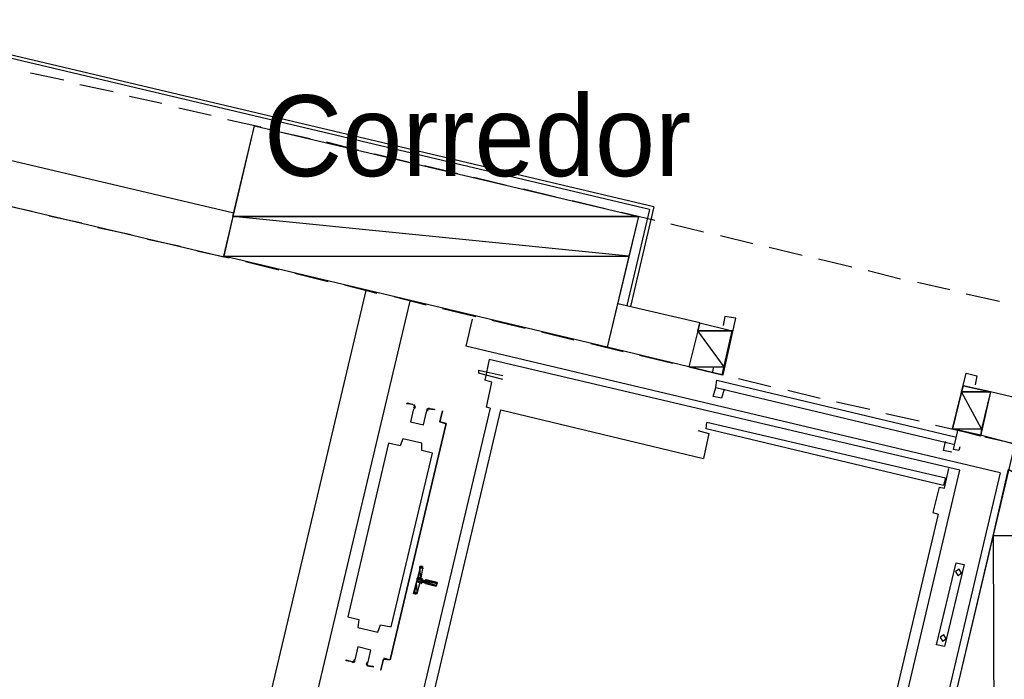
# Model space of a CAD drawing. Header units: feet. Extents: x -79 to 198, y -22 to 181.
# Tile 363 of 656: x 43.61 to 58.21, y 60.5 to 70.28. Entities that reach past the tile are written whole.
import ezdxf
from ezdxf.enums import TextEntityAlignment as Align

# ---------------------------------------------------------------- set-up
doc = ezdxf.new("R2010")
doc.units = ezdxf.units.FT
for name, color, linetype in [('A-LINEA', 7, 'CONTINUOUS'), ('A-LINEA-FINA', 9, 'CONTINUOUS'), ('A-MURO-CONCRETO', 8, 'CONTINUOUS'), ('A-NOMBRE-ESPACIO', 2, 'CONTINUOUS')]:
    doc.layers.add(name, color=color, linetype=linetype)

msp = doc.modelspace()

# ---------------------------------------------------------------- linework, layer by layer
at = {"layer": 'A-LINEA'}
for p, q in [((53.0133, 67.5111), (41.2533, 70.2844)), ((52.9467, 67.4711), (41.2933, 70.2311)), ((43.7733, 69.4978), (44.2667, 69.3911)), ((43.7733, 69.4978), (44.2667, 69.3911)), ((44.5067, 69.3244), (45, 69.2178)), ((44.5067, 69.3244), (45, 69.2178)), ((45.24, 69.1511), (45.72, 69.0444)), ((45.24, 69.1511), (45.72, 69.0444)), ((45.9733, 68.9778), (46.4533, 68.8711)), ((45.9733, 68.9778), (46.4533, 68.8711)), ((46.7867, 67.4178), (40.7867, 68.8311)), ((46.7867, 67.4178), (40.7867, 68.8311)), ((46.6933, 68.8044), (47.1867, 68.6978)), ((46.6933, 68.8044), (47.1867, 68.6978)), ((47.4267, 68.6311), (47.92, 68.5244)), ((47.4267, 68.6311), (47.92, 68.5244)), ((48.16, 68.4711), (48.64, 68.3511)), ((48.16, 68.4711), (48.64, 68.3511)), ((48.88, 68.2978), (49.3733, 68.1778)), ((48.88, 68.2978), (49.3733, 68.1778)), ((46.64, 66.7644), (41.28, 68.0311)), ((46.64, 66.7644), (41.28, 68.0311)), ((49.6133, 68.1244), (50.1067, 68.0044)), ((49.6133, 68.1244), (50.1067, 68.0044)), ((50.3467, 67.9511), (50.8267, 67.8311)), ((50.3467, 67.9511), (50.8267, 67.8311)), ((51.08, 67.7778), (51.56, 67.6578)), ((51.08, 67.7778), (51.56, 67.6578)), ((51.8, 67.6044), (52.2933, 67.4844)), ((51.8, 67.6044), (52.2933, 67.4844)), ((43.32, 67.5511), (43.8, 67.4444)), ((43.32, 67.5511), (43.8, 67.4444)), ((52.5333, 67.4311), (53.0267, 67.3111)), ((52.5333, 67.4311), (53.0267, 67.3111)), ((52.9467, 67.4711), (52.6133, 66.0444)), ((53.0133, 67.5111), (52.6667, 66.0311)), ((44.0533, 67.3778), (44.5333, 67.2711)), ((44.0533, 67.3778), (44.5333, 67.2711)), ((44.7733, 67.2044), (45.2667, 67.0978)), ((44.7733, 67.2044), (45.2667, 67.0978)), ((53.2667, 67.2578), (53.7467, 67.1378)), ((53.2667, 67.2578), (53.7467, 67.1378)), ((45.5067, 67.0311), (46, 66.9244)), ((45.5067, 67.0311), (46, 66.9244)), ((54, 67.0844), (54.48, 66.9644)), ((54, 67.0844), (54.48, 66.9644)), ((46.24, 66.8578), (46.72, 66.7511)), ((46.24, 66.8578), (46.72, 66.7511)), ((54.72, 66.9111), (55.2133, 66.7911)), ((54.72, 66.9111), (55.2133, 66.7911)), ((46.96, 66.6978), (47.4533, 66.5778)), ((46.96, 66.6978), (47.4533, 66.5778)), ((55.4533, 66.7378), (55.9467, 66.6178)), ((55.4533, 66.7378), (55.9467, 66.6178)), ((56.1867, 66.5644), (56.6667, 66.4444)), ((56.1867, 66.5644), (56.6667, 66.4444)), ((47.6933, 66.5244), (48.1867, 66.4044)), ((47.6933, 66.5244), (48.1867, 66.4044)), ((48.7467, 66.2711), (46.8267, 58.1644)), ((48.7467, 66.2711), (46.8267, 58.1644)), ((48.4267, 66.3511), (48.9067, 66.2311)), ((48.4267, 66.3511), (48.9067, 66.2311)), ((56.92, 66.3911), (57.4, 66.2844)), ((56.92, 66.3911), (57.4, 66.2844)), ((47.48, 58.0044), (49.4, 66.1111)), ((47.48, 58.0044), (49.4, 66.1111)), ((49.16, 66.1778), (49.64, 66.0578)), ((49.16, 66.1778), (49.64, 66.0578)), ((57.64, 66.2178), (58.1333, 66.1111)), ((57.64, 66.2178), (58.1333, 66.1111)), ((49.88, 66.0044), (50.3733, 65.8844)), ((49.88, 66.0044), (50.3733, 65.8844)), ((53.6933, 65.7911), (52.48, 66.0711)), ((53.6933, 65.7911), (52.48, 66.0711)), ((50.32, 65.8444), (50.2267, 65.4444)), ((50.32, 65.8444), (50.2267, 65.4444)), ((50.6133, 65.8311), (51.1067, 65.7111)), ((50.6133, 65.8311), (51.1067, 65.7111)), ((53.6933, 65.7911), (53.5333, 65.1378)), ((53.6933, 65.7911), (53.5333, 65.1378)), ((53.6933, 65.7911), (54.1733, 65.6711)), ((53.6933, 65.7911), (54.1733, 65.6711)), ((54.0267, 65.0178), (54.1733, 65.6711)), ((54.0267, 65.0178), (54.1733, 65.6711)), ((51.3467, 65.6578), (51.8267, 65.5378)), ((51.3467, 65.6578), (51.8267, 65.5378)), ((58.1467, 63.5644), (50.2267, 65.4444)), ((58.1467, 63.5644), (50.2267, 65.4444)), ((52.08, 65.4844), (52.56, 65.3644)), ((52.08, 65.4844), (52.56, 65.3644)), ((53.5333, 65.1378), (52.32, 65.4311)), ((53.5333, 65.1378), (52.32, 65.4311)), ((50.5733, 65.2444), (50.5067, 64.9378)), ((50.5733, 65.2444), (50.5067, 64.9378)), ((57.5467, 63.6044), (50.5733, 65.2444)), ((57.5467, 63.6044), (50.5733, 65.2444)), ((52.8, 65.3111), (53.2933, 65.1911)), ((52.8, 65.3111), (53.2933, 65.1911)), ((53.5333, 65.1378), (54.0267, 65.0178)), ((53.5333, 65.1378), (54.0267, 65.0178)), ((53.5333, 65.1378), (54.0267, 65.0178)), ((53.5333, 65.1378), (54.0267, 65.0178)), ((50.7733, 64.9511), (50.4133, 65.0444)), ((50.7733, 64.9511), (50.4133, 65.0444)), ((53.9467, 64.9378), (57.48, 64.0978)), ((53.9467, 64.9378), (57.48, 64.0978)), ((54.2667, 64.9644), (54.7467, 64.8444)), ((54.2667, 64.9644), (54.7467, 64.8444)), ((53.9333, 64.8311), (57.4533, 63.9911)), ((53.9333, 64.8311), (57.4533, 63.9911)), ((54.0533, 64.8044), (54.0133, 64.6711)), ((54.0533, 64.8044), (54.0133, 64.6711)), ((55, 64.7911), (55.48, 64.6711)), ((55, 64.7911), (55.48, 64.6711)), ((57.44, 64.2178), (57.6, 64.8578)), ((57.44, 64.2178), (57.6, 64.8578)), ((58, 64.7644), (57.6, 64.8578)), ((58, 64.7644), (57.6, 64.8578)), ((58, 64.7644), (57.8533, 64.1111)), ((58, 64.7644), (57.8533, 64.1111)), ((58.52, 64.6444), (58, 64.7644)), ((58.52, 64.6444), (58, 64.7644)), ((50.5867, 64.5244), (49.2533, 58.8978)), ((50.5867, 64.5244), (49.2533, 58.8978)), ((49.4133, 58.8578), (50.7467, 64.4978)), ((49.4133, 58.8578), (50.7467, 64.4978)), ((50.7467, 64.4978), (53.7467, 63.7778)), ((50.7467, 64.4978), (53.7467, 63.7778)), ((55.72, 64.6178), (56.2133, 64.5111)), ((55.72, 64.6178), (56.2133, 64.5111)), ((56.4533, 64.4444), (56.9467, 64.3378)), ((56.4533, 64.4444), (56.9467, 64.3378)), ((49.9333, 64.2978), (49.1067, 60.7911)), ((49.1067, 60.7911), (49.9333, 64.2978)), ((49.9333, 64.2978), (49.1067, 60.7911)), ((49.1067, 60.7911), (49.9333, 64.2978)), ((49.9333, 64.2978), (49.84, 64.3244)), ((49.84, 64.3244), (49.92, 64.2978)), ((49.9333, 64.2978), (49.84, 64.3244)), ((49.84, 64.3244), (49.92, 64.2978)), ((49.8533, 64.3244), (49.8533, 64.3244)), ((49.8533, 64.3244), (49.8533, 64.3244)), ((49.8533, 64.3244), (49.8533, 64.3244)), ((49.8533, 64.3244), (49.8533, 64.3244)), ((49.92, 64.2978), (49.92, 64.2978)), ((49.92, 64.2978), (49.92, 64.2978)), ((53.7867, 64.2178), (53.8, 64.3111)), ((53.7867, 64.2178), (53.8, 64.3111)), ((57.3067, 63.3778), (53.7867, 64.2178)), ((57.3067, 63.3778), (53.7867, 64.2178)), ((57.3333, 63.4844), (53.8, 64.3111)), ((57.3333, 63.4844), (53.8, 64.3111)), ((57.1867, 64.2711), (57.6667, 64.1644)), ((57.1867, 64.2711), (57.6667, 64.1644)), ((57.8533, 64.1244), (57.44, 64.2178)), ((57.8533, 64.1244), (57.44, 64.2178)), ((58.36, 63.9911), (57.8533, 64.1244)), ((58.36, 63.9911), (57.8533, 64.1244)), ((57.92, 64.0978), (58.4, 63.9911)), ((57.92, 64.0978), (58.4, 63.9911)), ((57.32, 63.3378), (57.3867, 63.6311)), ((57.32, 63.3378), (57.3867, 63.6311)), ((55.8533, 56.4178), (57.5467, 63.6044)), ((55.8533, 56.4178), (57.5467, 63.6044)), ((58.1467, 63.5644), (56.8133, 57.9244)), ((58.1467, 63.5644), (56.8133, 57.9244)), ((57.3333, 63.4844), (57.3067, 63.3778)), ((57.3333, 63.4844), (57.3067, 63.3778)), ((57.24, 63.3511), (57.32, 63.3378)), ((57.24, 63.3511), (57.32, 63.3378)), ((57.2267, 62.9511), (55.8933, 57.3244)), ((57.2267, 62.9511), (55.8933, 57.3244)), ((49.5997, 62.1412), (49.5846, 62.1639)), ((49.5997, 62.1412), (49.5846, 62.1639)), ((49.5867, 62.1511), (49.56, 62.0044)), ((49.5867, 62.1511), (49.56, 62.0044)), ((49.5467, 61.9378), (49.5067, 61.7911)), ((49.5467, 61.9378), (49.5067, 61.7911)), ((49.6133, 61.9378), (49.5733, 61.9511)), ((49.6133, 61.9378), (49.5733, 61.9511)), ((49.5867, 61.9778), (49.6267, 61.9644)), ((49.5867, 61.9778), (49.6267, 61.9644)), ((49.6133, 61.9244), (49.6133, 61.9244)), ((49.6133, 61.9244), (49.6133, 61.9244)), ((49.4821, 61.765), (49.5058, 61.7785)), ((49.4821, 61.765), (49.5058, 61.7785)), ((49.0933, 60.7911), (49.0133, 60.8178)), ((49.0933, 60.7911), (49.0133, 60.8178)), ((49.0133, 60.8044), (49.0133, 60.8044)), ((49.0133, 60.8044), (49.0133, 60.8044)), ((49.0933, 60.8044), (49.0933, 60.8044)), ((49.0933, 60.8044), (49.0933, 60.8044)), ((49.0933, 60.8044), (49.0933, 60.8044)), ((49.0933, 60.8044), (49.0933, 60.8044))]:
    msp.add_line(p, q, dxfattribs=at)
for points in [[(47.0933, 68.7111), (52.7867, 67.3644), (52.32, 65.4311), (46.64, 66.7778), (47.0933, 68.7111)], [(47.0933, 68.7111), (52.7867, 67.3644), (52.32, 65.4311), (46.64, 66.7778), (47.0933, 68.7111)], [(53.8933, 65.1244), (53.88, 65.0578), (54.04, 65.0178), (54.2267, 65.8578), (54.0667, 65.8844), (54.04, 65.7511)], [(53.8933, 65.1244), (53.88, 65.0578), (54.04, 65.0178), (54.2267, 65.8578), (54.0667, 65.8844), (54.04, 65.7511)], [(62.2, 54.5244), (61.7467, 52.5778), (55.9867, 53.9378), (58.8267, 65.9378), (64.5867, 64.5778), (64.12, 62.6311), (59.9867, 63.6178), (58.0667, 55.4978), (62.2, 54.5244)], [(62.2, 54.5244), (61.7467, 52.5778), (55.9867, 53.9378), (58.8267, 65.9378), (64.5867, 64.5778), (64.12, 62.6311), (59.9867, 63.6178), (58.0667, 55.4978), (62.2, 54.5244)], [(50.7733, 65.0044), (50.4133, 65.0844), (50.4133, 65.0444)], [(50.7733, 65.0044), (50.4133, 65.0844), (50.4133, 65.0444)], [(50.5867, 64.5244), (50.5333, 64.5378), (50.6133, 64.9111), (50.5067, 64.9378)], [(50.5867, 64.5244), (50.5333, 64.5378), (50.6133, 64.9111), (50.5067, 64.9378)], [(54.0133, 64.6711), (53.8933, 64.6978), (53.9333, 64.8311), (53.9467, 64.9378)], [(54.0133, 64.6711), (53.8933, 64.6978), (53.9333, 64.8311), (53.9467, 64.9378)], [(57.5467, 63.9511), (57.5333, 63.8978), (57.4533, 63.9111), (57.52, 64.1911), (57.44, 64.2178), (57.64, 65.0444), (57.8, 65.0044), (57.7733, 64.8711)], [(57.5467, 63.9511), (57.5333, 63.8978), (57.4533, 63.9111), (57.52, 64.1911), (57.44, 64.2178), (57.64, 65.0444), (57.8, 65.0044), (57.7733, 64.8711)], [(49.44, 64.5778), (49.3467, 64.5911), (49.36, 64.6044), (49.44, 64.5778)], [(49.44, 64.5778), (49.3467, 64.5911), (49.36, 64.6044), (49.44, 64.5778)], [(49.4531, 64.5169), (49.4076, 64.3242), (49.6002, 64.2786), (49.6458, 64.4713)], [(49.4531, 64.5169), (49.4076, 64.3242), (49.6002, 64.2786), (49.6458, 64.4713)], [(49.4531, 64.5169), (49.4076, 64.3242), (49.6002, 64.2786), (49.6458, 64.4713)], [(49.4531, 64.5169), (49.4076, 64.3242), (49.6002, 64.2786), (49.6458, 64.4713)], [(49.4573, 64.5275), (49.4664, 64.5476), (49.4515, 64.5639)], [(49.4573, 64.5275), (49.4664, 64.5476), (49.4515, 64.5639)], [(49.4643, 64.5162), (49.4796, 64.5497), (49.4547, 64.5768)], [(49.4643, 64.5162), (49.4796, 64.5497), (49.4547, 64.5768)], [(49.6807, 64.5236), (49.6463, 64.5105), (49.6449, 64.4737)], [(49.6807, 64.5236), (49.6463, 64.5105), (49.6449, 64.4737)], [(49.6777, 64.5106), (49.6571, 64.5028), (49.6562, 64.4807)], [(49.6777, 64.5106), (49.6571, 64.5028), (49.6562, 64.4807)], [(49.6667, 64.5244), (49.76, 64.5111), (49.76, 64.4978), (49.6667, 64.5111)], [(49.6667, 64.5244), (49.76, 64.5111), (49.76, 64.4978), (49.6667, 64.5111)], [(49.84, 64.3244), (49.88, 64.4844), (49.84, 64.3244)], [(49.84, 64.3244), (49.88, 64.4844), (49.84, 64.3244)], [(49.08, 64.0044), (48.48, 61.4311), (48.64, 61.3911), (48.6267, 61.2711), (48.92, 61.2044), (48.96, 61.3111), (49.12, 61.2844), (49.7333, 63.8578), (49.5733, 63.8978), (49.5733, 64.0044), (49.2933, 64.0711), (49.2533, 63.9644), (49.08, 64.0044)], [(49.08, 64.0044), (48.48, 61.4311), (48.64, 61.3911), (48.6267, 61.2711), (48.92, 61.2044), (48.96, 61.3111), (49.12, 61.2844), (49.7333, 63.8578), (49.5733, 63.8978), (49.5733, 64.0044), (49.2933, 64.0711), (49.2533, 63.9644), (49.08, 64.0044)], [(53.6667, 64.1911), (53.8267, 64.1511), (53.7467, 63.7778)], [(53.6667, 64.1911), (53.8267, 64.1511), (53.7467, 63.7778)], [(57.4267, 63.8711), (57.3067, 63.8978), (57.3333, 64.0311)], [(57.4267, 63.8711), (57.3067, 63.8978), (57.3333, 64.0311)], [(57.24, 63.3511), (57.1467, 62.9778), (57.2267, 62.9511)], [(57.24, 63.3511), (57.1467, 62.9778), (57.2267, 62.9511)], [(49.48, 61.7778), (49.4533, 61.7778), (49.56, 62.1778), (49.5733, 62.1778)], [(49.48, 61.7778), (49.4533, 61.7778), (49.56, 62.1778), (49.5733, 62.1778)], [(57.4933, 62.2311), (57.6133, 62.2044), (57.32, 60.9911), (57.2, 61.0178), (57.4933, 62.2311)], [(57.4933, 62.2311), (57.6133, 62.2044), (57.32, 60.9911), (57.2, 61.0178), (57.4933, 62.2311)], [(57.5374, 62.1365), (57.4813, 62.1019), (57.5159, 62.0457), (57.5721, 62.0804), (57.5374, 62.1365)], [(57.5374, 62.1365), (57.4813, 62.1019), (57.5159, 62.0457), (57.5721, 62.0804), (57.5374, 62.1365)], [(49.5846, 61.9372), (49.5695, 61.9348), (49.5605, 61.9224)], [(49.5846, 61.9372), (49.5695, 61.9348), (49.5605, 61.9224)], [(49.5739, 62.0024), (49.5763, 61.9873), (49.5887, 61.9783)], [(49.5739, 62.0024), (49.5763, 61.9873), (49.5887, 61.9783)], [(49.64, 61.9778), (49.8, 61.9378), (49.7867, 61.8844), (49.6267, 61.9244)], [(49.64, 61.9778), (49.6267, 61.9778), (49.6267, 61.9778)], [(49.64, 61.9778), (49.8, 61.9378), (49.7867, 61.8844), (49.6267, 61.9244)], [(49.64, 61.9778), (49.6267, 61.9778), (49.6267, 61.9778)], [(57.3107, 61.1632), (57.2546, 61.1285), (57.2893, 61.0724), (57.3454, 61.107), (57.3107, 61.1632)], [(57.3107, 61.1632), (57.2546, 61.1285), (57.2893, 61.0724), (57.3454, 61.107), (57.3107, 61.1632)], [(48.7736, 60.7454), (48.8191, 60.938), (48.6265, 60.9836), (48.5808, 60.791)], [(48.7736, 60.7454), (48.8191, 60.938), (48.6265, 60.9836), (48.5808, 60.791)], [(48.7736, 60.7454), (48.8191, 60.938), (48.6265, 60.9836), (48.5808, 60.791)], [(48.7736, 60.7454), (48.8191, 60.938), (48.6265, 60.9836), (48.5808, 60.791)], [(48.5467, 60.7644), (48.4533, 60.7778), (48.4533, 60.7911), (48.5467, 60.7644)], [(48.5467, 60.7644), (48.4533, 60.7778), (48.4533, 60.7911), (48.5467, 60.7644)], [(48.546, 60.7519), (48.5804, 60.765), (48.5818, 60.8018)], [(48.546, 60.7519), (48.5804, 60.765), (48.5818, 60.8018)], [(48.5489, 60.7649), (48.5696, 60.7728), (48.5704, 60.7948)], [(48.5489, 60.7649), (48.5696, 60.7728), (48.5704, 60.7948)], [(48.7623, 60.7594), (48.7471, 60.7259), (48.772, 60.6988)], [(48.7623, 60.7594), (48.7471, 60.7259), (48.772, 60.6988)], [(48.7694, 60.7481), (48.7603, 60.7279), (48.7752, 60.7117)], [(48.7694, 60.7481), (48.7603, 60.7279), (48.7752, 60.7117)], [(48.7733, 60.7111), (48.8533, 60.6978), (48.8533, 60.6844), (48.7733, 60.6978)], [(48.7733, 60.7111), (48.8533, 60.6978), (48.8533, 60.6844), (48.7733, 60.6978)], [(49, 60.8044), (48.96, 60.6444), (48.9733, 60.6444), (49.0133, 60.8044), (49.0933, 60.7911)], [(49, 60.8044), (48.96, 60.6444), (48.9733, 60.6444), (49.0133, 60.8044), (49.0933, 60.7911)]]:
    msp.add_lwpolyline(points, dxfattribs=at)
at = {"layer": 'A-LINEA-FINA'}
for p, q in [((49.5467, 62.1778), (49.5867, 62.1644)), ((49.5467, 62.1778), (49.5867, 62.1644)), ((49.56, 62.1778), (49.5867, 62.1778)), ((49.56, 62.1778), (49.5733, 62.1778)), ((49.56, 62.1778), (49.5867, 62.1778)), ((49.56, 62.1778), (49.5733, 62.1778)), ((49.52, 62.0178), (49.56, 62.0044)), ((49.52, 62.0178), (49.56, 62.0044)), ((49.4933, 61.9511), (49.5467, 61.9378)), ((49.4933, 61.9511), (49.5467, 61.9378)), ((49.5067, 62.0044), (49.5733, 61.9778)), ((49.5067, 62.0044), (49.5733, 61.9911)), ((49.5067, 62.0044), (49.5733, 61.9778)), ((49.5067, 62.0044), (49.5733, 61.9911)), ((49.5067, 61.9911), (49.5867, 61.9778)), ((49.5067, 61.9911), (49.5867, 61.9778)), ((49.5067, 61.9644), (49.56, 61.9511)), ((49.5067, 61.9644), (49.56, 61.9511)), ((49.5067, 61.9511), (49.56, 61.9378)), ((49.5067, 61.9511), (49.56, 61.9378)), ((49.6267, 61.9778), (49.8, 61.9378)), ((49.6267, 61.9778), (49.8, 61.9378)), ((49.6267, 61.9644), (49.8, 61.9244)), ((49.6267, 61.9644), (49.8, 61.9244)), ((49.6267, 61.9644), (49.8, 61.9244)), ((49.6267, 61.9644), (49.8, 61.9244)), ((49.6267, 61.9378), (49.7867, 61.8978)), ((49.6267, 61.9378), (49.7867, 61.8978)), ((49.6267, 61.9244), (49.7867, 61.8844)), ((49.6267, 61.9244), (49.7867, 61.8844)), ((49.4533, 61.7778), (49.48, 61.7778)), ((49.4533, 61.7778), (49.48, 61.7778)), ((49.4667, 61.7911), (49.4933, 61.7778)), ((49.4667, 61.7911), (49.5067, 61.7778)), ((49.4667, 61.7911), (49.4933, 61.7778)), ((49.4667, 61.7911), (49.5067, 61.7778))]:
    msp.add_line(p, q, dxfattribs=at)
for points in [[(49.52, 62.0178), (49.56, 62.0044), (49.5467, 62.1644), (49.52, 62.0178)], [(49.52, 62.0178), (49.56, 62.0044), (49.5467, 62.1644), (49.52, 62.0178)], [(49.5867, 62.1778), (49.5867, 62.1644), (49.5467, 62.1778), (49.5867, 62.1778)], [(49.5867, 62.1644), (49.5467, 62.1778), (49.5467, 62.1778), (49.5867, 62.1644)], [(49.5467, 62.1778), (49.5467, 62.1778), (49.5867, 62.1644), (49.5467, 62.1778)], [(49.5867, 62.1644), (49.5467, 62.1778), (49.5467, 62.1778), (49.5867, 62.1644)], [(49.5467, 62.1778), (49.5467, 62.1778), (49.5867, 62.1644), (49.5467, 62.1778)], [(49.5467, 62.1778), (49.5867, 62.1644), (49.5467, 62.1644), (49.5467, 62.1778), (49.5467, 62.1778)], [(49.5867, 62.1644), (49.5467, 62.1778), (49.5467, 62.1778), (49.5867, 62.1644), (49.5867, 62.1644)], [(49.56, 62.1778), (49.5867, 62.1778), (49.5467, 62.1778), (49.56, 62.1778), (49.56, 62.1778)], [(49.5867, 62.1778), (49.5867, 62.1644), (49.5467, 62.1778), (49.5867, 62.1778)], [(49.5867, 62.1644), (49.5467, 62.1778), (49.5467, 62.1778), (49.5867, 62.1644)], [(49.5467, 62.1778), (49.5467, 62.1778), (49.5867, 62.1644), (49.5467, 62.1778)], [(49.5867, 62.1644), (49.5467, 62.1778), (49.5467, 62.1778), (49.5867, 62.1644)], [(49.5467, 62.1778), (49.5467, 62.1778), (49.5867, 62.1644), (49.5467, 62.1778)], [(49.5467, 62.1778), (49.5867, 62.1644), (49.5467, 62.1644), (49.5467, 62.1778), (49.5467, 62.1778)], [(49.5867, 62.1644), (49.5467, 62.1778), (49.5467, 62.1778), (49.5867, 62.1644), (49.5867, 62.1644)], [(49.56, 62.1778), (49.5867, 62.1778), (49.5467, 62.1778), (49.56, 62.1778), (49.56, 62.1778)], [(49.56, 62.0044), (49.5467, 62.1644), (49.5867, 62.1511), (49.56, 62.0044)], [(49.5467, 62.1644), (49.5867, 62.1511), (49.5867, 62.1644), (49.5467, 62.1644), (49.5467, 62.1644)], [(49.5867, 62.1511), (49.5467, 62.1644), (49.5467, 62.1644), (49.5867, 62.1511), (49.5867, 62.1511)], [(49.56, 62.0044), (49.5467, 62.1644), (49.5867, 62.1511), (49.56, 62.0044)], [(49.5467, 62.1644), (49.5867, 62.1511), (49.5867, 62.1644), (49.5467, 62.1644), (49.5467, 62.1644)], [(49.5867, 62.1511), (49.5467, 62.1644), (49.5467, 62.1644), (49.5867, 62.1511), (49.5867, 62.1511)], [(49.56, 62.1778), (49.56, 62.1778), (49.5867, 62.1778), (49.56, 62.1778)], [(49.5867, 62.1778), (49.56, 62.1778), (49.5733, 62.1778), (49.5867, 62.1778)], [(49.5733, 62.1778), (49.56, 62.1778), (49.56, 62.1778), (49.5733, 62.1778), (49.5733, 62.1778)], [(49.56, 62.1778), (49.56, 62.1778), (49.5867, 62.1778), (49.56, 62.1778)], [(49.5867, 62.1778), (49.56, 62.1778), (49.5733, 62.1778), (49.5867, 62.1778)], [(49.5733, 62.1778), (49.56, 62.1778), (49.56, 62.1778), (49.5733, 62.1778), (49.5733, 62.1778)], [(49.5067, 62.0044), (49.56, 61.9911), (49.52, 62.0178), (49.5067, 62.0044)], [(49.5067, 62.0044), (49.56, 61.9911), (49.52, 62.0178), (49.5067, 62.0044)], [(49.56, 61.9911), (49.52, 62.0178), (49.56, 62.0044), (49.56, 61.9911)], [(49.56, 62.0044), (49.52, 62.0178), (49.52, 62.0178), (49.56, 62.0044), (49.56, 62.0044)], [(49.56, 61.9911), (49.52, 62.0178), (49.56, 62.0044), (49.56, 61.9911)], [(49.56, 62.0044), (49.52, 62.0178), (49.52, 62.0178), (49.56, 62.0044), (49.56, 62.0044)], [(49.4667, 61.7911), (49.5067, 61.7911), (49.4933, 61.9511), (49.4667, 61.7911)], [(49.4667, 61.7911), (49.5067, 61.7911), (49.4933, 61.9511), (49.4667, 61.7911)], [(49.5067, 61.7911), (49.4933, 61.9511), (49.5467, 61.9378), (49.5067, 61.7911)], [(49.5467, 61.9378), (49.4933, 61.9511), (49.4933, 61.9511), (49.5467, 61.9378)], [(49.4933, 61.9511), (49.4933, 61.9511), (49.5467, 61.9378), (49.4933, 61.9511)], [(49.4933, 61.9511), (49.5467, 61.9378), (49.4933, 61.9511), (49.4933, 61.9511), (49.4933, 61.9511)], [(49.4933, 61.9511), (49.5467, 61.9378), (49.5067, 61.9511), (49.4933, 61.9511)], [(49.5067, 61.7911), (49.4933, 61.9511), (49.5467, 61.9378), (49.5067, 61.7911)], [(49.5467, 61.9378), (49.4933, 61.9511), (49.4933, 61.9511), (49.5467, 61.9378)], [(49.4933, 61.9511), (49.4933, 61.9511), (49.5467, 61.9378), (49.4933, 61.9511)], [(49.4933, 61.9511), (49.5467, 61.9378), (49.4933, 61.9511), (49.4933, 61.9511), (49.4933, 61.9511)], [(49.4933, 61.9511), (49.5467, 61.9378), (49.5067, 61.9511), (49.4933, 61.9511)], [(49.5067, 62.0044), (49.5067, 62.0044), (49.5733, 61.9778), (49.5067, 62.0044)], [(49.5067, 62.0044), (49.5733, 61.9778), (49.5067, 61.9911), (49.5067, 62.0044), (49.5067, 62.0044)], [(49.5733, 61.9778), (49.5067, 62.0044), (49.5733, 61.9911), (49.5733, 61.9778), (49.5733, 61.9778)], [(49.5733, 61.9911), (49.5067, 62.0044), (49.5067, 62.0044), (49.5733, 61.9911)], [(49.5067, 62.0044), (49.5067, 62.0044), (49.5733, 61.9911), (49.5067, 62.0044), (49.5067, 62.0044)], [(49.5733, 61.9911), (49.5067, 62.0044), (49.56, 61.9911), (49.5733, 61.9911), (49.5733, 61.9911)], [(49.56, 61.9911), (49.5067, 62.0044), (49.5067, 62.0044), (49.56, 61.9911)], [(49.5067, 62.0044), (49.5067, 62.0044), (49.56, 61.9911), (49.5067, 62.0044), (49.5067, 62.0044)], [(49.5067, 62.0044), (49.5067, 62.0044), (49.5733, 61.9778), (49.5067, 62.0044)], [(49.5067, 62.0044), (49.5733, 61.9778), (49.5067, 61.9911), (49.5067, 62.0044), (49.5067, 62.0044)], [(49.5733, 61.9778), (49.5067, 62.0044), (49.5733, 61.9911), (49.5733, 61.9778), (49.5733, 61.9778)], [(49.5733, 61.9911), (49.5067, 62.0044), (49.5067, 62.0044), (49.5733, 61.9911)], [(49.5067, 62.0044), (49.5067, 62.0044), (49.5733, 61.9911), (49.5067, 62.0044), (49.5067, 62.0044)], [(49.5733, 61.9911), (49.5067, 62.0044), (49.56, 61.9911), (49.5733, 61.9911), (49.5733, 61.9911)], [(49.56, 61.9911), (49.5067, 62.0044), (49.5067, 62.0044), (49.56, 61.9911)], [(49.5067, 62.0044), (49.5067, 62.0044), (49.56, 61.9911), (49.5067, 62.0044), (49.5067, 62.0044)], [(49.5067, 61.9644), (49.7867, 61.8978), (49.5067, 61.9911), (49.5067, 61.9644)], [(49.7867, 61.8978), (49.5067, 61.9911), (49.8, 61.9244), (49.7867, 61.8978), (49.7867, 61.8978)], [(49.5867, 61.9778), (49.5067, 61.9911), (49.5733, 61.9778), (49.5867, 61.9778), (49.5867, 61.9778)], [(49.5733, 61.9778), (49.5067, 61.9911), (49.5067, 61.9911), (49.5733, 61.9778)], [(49.5067, 61.9911), (49.5067, 61.9911), (49.5733, 61.9778), (49.5067, 61.9911), (49.5067, 61.9911)], [(49.5067, 61.9644), (49.7867, 61.8978), (49.5067, 61.9911), (49.5067, 61.9644)], [(49.7867, 61.8978), (49.5067, 61.9911), (49.8, 61.9244), (49.7867, 61.8978), (49.7867, 61.8978)], [(49.5867, 61.9778), (49.5067, 61.9911), (49.5733, 61.9778), (49.5867, 61.9778), (49.5867, 61.9778)], [(49.5733, 61.9778), (49.5067, 61.9911), (49.5067, 61.9911), (49.5733, 61.9778)], [(49.5067, 61.9911), (49.5067, 61.9911), (49.5733, 61.9778), (49.5067, 61.9911), (49.5067, 61.9911)], [(49.5067, 61.9644), (49.5067, 61.9644), (49.56, 61.9511), (49.5067, 61.9644)], [(49.5067, 61.9644), (49.56, 61.9511), (49.5067, 61.9511), (49.5067, 61.9644), (49.5067, 61.9644)], [(49.56, 61.9511), (49.5067, 61.9644), (49.5067, 61.9644), (49.56, 61.9511)], [(49.5067, 61.9644), (49.5067, 61.9644), (49.56, 61.9511), (49.5067, 61.9644), (49.5067, 61.9644)], [(49.56, 61.9511), (49.5067, 61.9644), (49.5067, 61.9644), (49.56, 61.9511)], [(49.5067, 61.9644), (49.5067, 61.9644), (49.56, 61.9511), (49.5067, 61.9644), (49.5067, 61.9644)], [(49.56, 61.9511), (49.5067, 61.9644), (49.5733, 61.9511), (49.56, 61.9511), (49.56, 61.9511)], [(49.5733, 61.9511), (49.5067, 61.9644), (49.5067, 61.9644), (49.5733, 61.9511)], [(49.5067, 61.9644), (49.5067, 61.9644), (49.5733, 61.9511), (49.5067, 61.9644), (49.5067, 61.9644)], [(49.5067, 61.9644), (49.5067, 61.9644), (49.56, 61.9511), (49.5067, 61.9644)], [(49.5067, 61.9644), (49.56, 61.9511), (49.5067, 61.9511), (49.5067, 61.9644), (49.5067, 61.9644)], [(49.56, 61.9511), (49.5067, 61.9644), (49.5067, 61.9644), (49.56, 61.9511)], [(49.5067, 61.9644), (49.5067, 61.9644), (49.56, 61.9511), (49.5067, 61.9644), (49.5067, 61.9644)], [(49.56, 61.9511), (49.5067, 61.9644), (49.5067, 61.9644), (49.56, 61.9511)], [(49.5067, 61.9644), (49.5067, 61.9644), (49.56, 61.9511), (49.5067, 61.9644), (49.5067, 61.9644)], [(49.56, 61.9511), (49.5067, 61.9644), (49.5733, 61.9511), (49.56, 61.9511), (49.56, 61.9511)], [(49.5733, 61.9511), (49.5067, 61.9644), (49.5067, 61.9644), (49.5733, 61.9511)], [(49.5067, 61.9644), (49.5067, 61.9644), (49.5733, 61.9511), (49.5067, 61.9644), (49.5067, 61.9644)], [(49.5467, 61.9378), (49.5067, 61.9511), (49.56, 61.9378), (49.5467, 61.9378), (49.5467, 61.9378)], [(49.56, 61.9378), (49.5067, 61.9511), (49.56, 61.9511), (49.56, 61.9378), (49.56, 61.9378)], [(49.5467, 61.9378), (49.5067, 61.9511), (49.56, 61.9378), (49.5467, 61.9378), (49.5467, 61.9378)], [(49.56, 61.9378), (49.5067, 61.9511), (49.56, 61.9511), (49.56, 61.9378), (49.56, 61.9378)], [(49.6133, 61.9378), (49.6133, 61.9378), (49.7867, 61.8978), (49.6133, 61.9378)], [(49.6133, 61.9378), (49.7867, 61.8978), (49.6267, 61.9378), (49.6133, 61.9378), (49.6133, 61.9378)], [(49.7867, 61.8978), (49.6133, 61.9378), (49.6133, 61.9378), (49.7867, 61.8978)], [(49.6133, 61.9378), (49.6133, 61.9378), (49.7867, 61.8978), (49.6133, 61.9378), (49.6133, 61.9378)], [(49.7867, 61.8978), (49.6133, 61.9378), (49.6133, 61.9378), (49.7867, 61.8978)], [(49.6133, 61.9378), (49.6133, 61.9378), (49.7867, 61.8978), (49.6133, 61.9378), (49.6133, 61.9378)], [(49.6133, 61.9378), (49.6133, 61.9378), (49.7867, 61.8978), (49.6133, 61.9378)], [(49.6133, 61.9378), (49.7867, 61.8978), (49.6267, 61.9378), (49.6133, 61.9378), (49.6133, 61.9378)], [(49.7867, 61.8978), (49.6133, 61.9378), (49.6133, 61.9378), (49.7867, 61.8978)], [(49.6133, 61.9378), (49.6133, 61.9378), (49.7867, 61.8978), (49.6133, 61.9378), (49.6133, 61.9378)], [(49.7867, 61.8978), (49.6133, 61.9378), (49.6133, 61.9378), (49.7867, 61.8978)], [(49.6133, 61.9378), (49.6133, 61.9378), (49.7867, 61.8978), (49.6133, 61.9378), (49.6133, 61.9378)], [(49.8, 61.9378), (49.6267, 61.9778), (49.6267, 61.9778), (49.8, 61.9378)], [(49.6267, 61.9778), (49.6267, 61.9778), (49.8, 61.9378), (49.6267, 61.9778)], [(49.6267, 61.9778), (49.8, 61.9378), (49.6267, 61.9644), (49.6267, 61.9778), (49.6267, 61.9778)], [(49.8, 61.9378), (49.6267, 61.9778), (49.6267, 61.9778), (49.8, 61.9378)], [(49.6267, 61.9778), (49.6267, 61.9778), (49.8, 61.9378), (49.6267, 61.9778), (49.6267, 61.9778)], [(49.64, 61.9778), (49.8, 61.9378), (49.6267, 61.9778), (49.64, 61.9778), (49.64, 61.9778)], [(49.8, 61.9378), (49.6267, 61.9778), (49.6267, 61.9778), (49.8, 61.9378)], [(49.6267, 61.9778), (49.6267, 61.9778), (49.8, 61.9378), (49.6267, 61.9778)], [(49.6267, 61.9778), (49.8, 61.9378), (49.6267, 61.9644), (49.6267, 61.9778), (49.6267, 61.9778)], [(49.8, 61.9378), (49.6267, 61.9778), (49.6267, 61.9778), (49.8, 61.9378)], [(49.6267, 61.9778), (49.6267, 61.9778), (49.8, 61.9378), (49.6267, 61.9778), (49.6267, 61.9778)], [(49.64, 61.9778), (49.8, 61.9378), (49.6267, 61.9778), (49.64, 61.9778), (49.64, 61.9778)], [(49.8, 61.9244), (49.6267, 61.9644), (49.6267, 61.9644), (49.8, 61.9244)], [(49.6267, 61.9644), (49.6267, 61.9644), (49.8, 61.9244), (49.6267, 61.9644), (49.6267, 61.9644)], [(49.8, 61.9244), (49.6267, 61.9644), (49.6267, 61.9644), (49.8, 61.9244)], [(49.6267, 61.9644), (49.6267, 61.9644), (49.8, 61.9244), (49.6267, 61.9644), (49.6267, 61.9644)], [(49.8, 61.9244), (49.6267, 61.9644), (49.6267, 61.9644), (49.8, 61.9244)], [(49.6267, 61.9644), (49.6267, 61.9644), (49.8, 61.9244), (49.6267, 61.9644)], [(49.8, 61.9244), (49.6267, 61.9644), (49.6267, 61.9644), (49.8, 61.9244), (49.8, 61.9244)], [(49.8, 61.9244), (49.6267, 61.9644), (49.8, 61.9378), (49.8, 61.9244), (49.8, 61.9244)], [(49.8, 61.9244), (49.6267, 61.9644), (49.6267, 61.9644), (49.8, 61.9244)], [(49.6267, 61.9644), (49.6267, 61.9644), (49.8, 61.9244), (49.6267, 61.9644), (49.6267, 61.9644)], [(49.8, 61.9244), (49.6267, 61.9644), (49.6267, 61.9644), (49.8, 61.9244)], [(49.6267, 61.9644), (49.6267, 61.9644), (49.8, 61.9244), (49.6267, 61.9644), (49.6267, 61.9644)], [(49.8, 61.9244), (49.6267, 61.9644), (49.6267, 61.9644), (49.8, 61.9244)], [(49.6267, 61.9644), (49.6267, 61.9644), (49.8, 61.9244), (49.6267, 61.9644)], [(49.8, 61.9244), (49.6267, 61.9644), (49.6267, 61.9644), (49.8, 61.9244), (49.8, 61.9244)], [(49.8, 61.9244), (49.6267, 61.9644), (49.8, 61.9378), (49.8, 61.9244), (49.8, 61.9244)], [(49.6267, 61.9378), (49.6267, 61.9378), (49.7867, 61.8978), (49.6267, 61.9378)], [(49.6267, 61.9378), (49.7867, 61.8978), (49.6267, 61.9244), (49.6267, 61.9378), (49.6267, 61.9378)], [(49.7867, 61.8978), (49.6267, 61.9378), (49.6267, 61.9378), (49.7867, 61.8978)], [(49.6267, 61.9378), (49.6267, 61.9378), (49.7867, 61.8978), (49.6267, 61.9378), (49.6267, 61.9378)], [(49.7867, 61.8978), (49.6267, 61.9378), (49.6267, 61.9378), (49.7867, 61.8978)], [(49.6267, 61.9378), (49.6267, 61.9378), (49.7867, 61.8978), (49.6267, 61.9378)], [(49.7867, 61.8978), (49.6267, 61.9378), (49.6267, 61.9378), (49.7867, 61.8978), (49.7867, 61.8978)], [(49.6267, 61.9378), (49.6267, 61.9378), (49.7867, 61.8978), (49.6267, 61.9378)], [(49.6267, 61.9378), (49.7867, 61.8978), (49.6267, 61.9244), (49.6267, 61.9378), (49.6267, 61.9378)], [(49.7867, 61.8978), (49.6267, 61.9378), (49.6267, 61.9378), (49.7867, 61.8978)], [(49.6267, 61.9378), (49.6267, 61.9378), (49.7867, 61.8978), (49.6267, 61.9378), (49.6267, 61.9378)], [(49.7867, 61.8978), (49.6267, 61.9378), (49.6267, 61.9378), (49.7867, 61.8978)], [(49.6267, 61.9378), (49.6267, 61.9378), (49.7867, 61.8978), (49.6267, 61.9378)], [(49.7867, 61.8978), (49.6267, 61.9378), (49.6267, 61.9378), (49.7867, 61.8978), (49.7867, 61.8978)], [(49.7867, 61.8844), (49.6267, 61.9244), (49.6267, 61.9244), (49.7867, 61.8844)], [(49.6267, 61.9244), (49.6267, 61.9244), (49.7867, 61.8844), (49.6267, 61.9244), (49.6267, 61.9244)], [(49.7867, 61.8844), (49.6267, 61.9244), (49.7867, 61.8978), (49.7867, 61.8844), (49.7867, 61.8844)], [(49.7867, 61.8844), (49.6267, 61.9244), (49.6267, 61.9244), (49.7867, 61.8844)], [(49.6267, 61.9244), (49.6267, 61.9244), (49.7867, 61.8844), (49.6267, 61.9244), (49.6267, 61.9244)], [(49.7867, 61.8844), (49.6267, 61.9244), (49.7867, 61.8978), (49.7867, 61.8844), (49.7867, 61.8844)], [(49.64, 61.9778), (49.64, 61.9778), (49.8, 61.9378), (49.64, 61.9778)], [(49.64, 61.9778), (49.64, 61.9778), (49.8, 61.9378), (49.64, 61.9778)], [(49.4667, 61.7911), (49.4933, 61.7778), (49.4533, 61.7778), (49.4667, 61.7911), (49.4667, 61.7911)], [(49.4667, 61.7911), (49.4933, 61.7778), (49.4533, 61.7778), (49.4667, 61.7911), (49.4667, 61.7911)], [(49.4933, 61.7778), (49.48, 61.7778), (49.4533, 61.7778), (49.4933, 61.7778)], [(49.48, 61.7778), (49.4533, 61.7778), (49.4533, 61.7778), (49.48, 61.7778)], [(49.4533, 61.7778), (49.4533, 61.7778), (49.48, 61.7778), (49.4533, 61.7778)], [(49.48, 61.7778), (49.4533, 61.7778), (49.4533, 61.7778), (49.48, 61.7778)], [(49.4533, 61.7778), (49.4533, 61.7778), (49.48, 61.7778), (49.4533, 61.7778), (49.4533, 61.7778)], [(49.4933, 61.7778), (49.4533, 61.7778), (49.4533, 61.7778), (49.4933, 61.7778)], [(49.4533, 61.7778), (49.4533, 61.7778), (49.4933, 61.7778), (49.4533, 61.7778), (49.4533, 61.7778)], [(49.4933, 61.7778), (49.48, 61.7778), (49.4533, 61.7778), (49.4933, 61.7778)], [(49.48, 61.7778), (49.4533, 61.7778), (49.4533, 61.7778), (49.48, 61.7778)], [(49.4533, 61.7778), (49.4533, 61.7778), (49.48, 61.7778), (49.4533, 61.7778)], [(49.48, 61.7778), (49.4533, 61.7778), (49.4533, 61.7778), (49.48, 61.7778)], [(49.4533, 61.7778), (49.4533, 61.7778), (49.48, 61.7778), (49.4533, 61.7778), (49.4533, 61.7778)], [(49.4933, 61.7778), (49.4533, 61.7778), (49.4533, 61.7778), (49.4933, 61.7778)], [(49.4533, 61.7778), (49.4533, 61.7778), (49.4933, 61.7778), (49.4533, 61.7778), (49.4533, 61.7778)], [(49.5067, 61.7778), (49.4667, 61.7911), (49.4933, 61.7778), (49.5067, 61.7778)], [(49.4933, 61.7778), (49.4667, 61.7911), (49.4667, 61.7911), (49.4933, 61.7778)], [(49.4667, 61.7911), (49.4667, 61.7911), (49.4933, 61.7778), (49.4667, 61.7911)], [(49.4933, 61.7778), (49.4667, 61.7911), (49.4667, 61.7911), (49.4933, 61.7778), (49.4933, 61.7778)], [(49.5067, 61.7778), (49.4667, 61.7911), (49.5067, 61.7911), (49.5067, 61.7778), (49.5067, 61.7778)], [(49.5067, 61.7778), (49.4667, 61.7911), (49.4933, 61.7778), (49.5067, 61.7778)], [(49.4933, 61.7778), (49.4667, 61.7911), (49.4667, 61.7911), (49.4933, 61.7778)], [(49.4667, 61.7911), (49.4667, 61.7911), (49.4933, 61.7778), (49.4667, 61.7911)], [(49.4933, 61.7778), (49.4667, 61.7911), (49.4667, 61.7911), (49.4933, 61.7778), (49.4933, 61.7778)], [(49.5067, 61.7778), (49.4667, 61.7911), (49.5067, 61.7911), (49.5067, 61.7778), (49.5067, 61.7778)]]:
    msp.add_lwpolyline(points, dxfattribs=at)
at = {"layer": 'A-MURO-CONCRETO'}
for points in [[(47.0933, 68.7111), (52.7867, 67.3644), (46.7733, 67.3644), (47.0933, 68.7111), (47.0933, 68.7111)], [(47.0933, 68.7111), (52.7867, 67.3644), (46.7733, 67.3644), (47.0933, 68.7111), (47.0933, 68.7111)], [(46.7733, 67.3644), (46.64, 66.7778), (52.64, 66.7778), (46.7733, 67.3644)], [(46.7733, 67.3644), (46.64, 66.7778), (52.64, 66.7778), (46.7733, 67.3644)], [(46.7733, 67.3644), (52.7867, 67.3644), (52.64, 66.7778), (46.7733, 67.3644), (46.7733, 67.3644)], [(46.7733, 67.3644), (52.7867, 67.3644), (52.64, 66.7778), (46.7733, 67.3644), (46.7733, 67.3644)], [(46.64, 66.7778), (52.64, 66.7778), (52.32, 65.4311), (46.64, 66.7778), (46.64, 66.7778)], [(46.64, 66.7778), (52.64, 66.7778), (52.32, 65.4311), (46.64, 66.7778), (46.64, 66.7778)], [(53.6667, 65.6711), (53.5333, 65.1378), (54.0533, 65.1378), (53.6667, 65.6711)], [(53.6667, 65.6711), (53.5333, 65.1378), (54.0533, 65.1378), (53.6667, 65.6711)], [(53.6933, 65.7911), (54.1733, 65.6711), (53.6667, 65.6711), (53.6933, 65.7911), (53.6933, 65.7911)], [(53.6933, 65.7911), (54.1733, 65.6711), (53.6667, 65.6711), (53.6933, 65.7911), (53.6933, 65.7911)], [(53.6667, 65.6711), (54.1733, 65.6711), (54.0533, 65.1378), (53.6667, 65.6711), (53.6667, 65.6711)], [(53.6667, 65.6711), (54.1733, 65.6711), (54.0533, 65.1378), (53.6667, 65.6711), (53.6667, 65.6711)], [(53.5333, 65.1378), (54.0533, 65.1378), (54.0267, 65.0178), (53.5333, 65.1378), (53.5333, 65.1378)], [(53.5333, 65.1378), (54.0533, 65.1378), (54.0267, 65.0178), (53.5333, 65.1378), (53.5333, 65.1378)], [(57.6, 64.8578), (58, 64.7644), (57.5733, 64.7644), (57.6, 64.8578), (57.6, 64.8578)], [(57.6, 64.8578), (58, 64.7644), (57.5733, 64.7644), (57.6, 64.8578), (57.6, 64.8578)], [(57.5733, 64.7644), (57.44, 64.2178), (57.8667, 64.2178), (57.5733, 64.7644)], [(57.5733, 64.7644), (57.44, 64.2178), (57.8667, 64.2178), (57.5733, 64.7644)], [(57.5733, 64.7644), (58, 64.7644), (57.8667, 64.2178), (57.5733, 64.7644), (57.5733, 64.7644)], [(57.5733, 64.7644), (58, 64.7644), (57.8667, 64.2178), (57.5733, 64.7644), (57.5733, 64.7644)], [(57.44, 64.2178), (57.8667, 64.2178), (57.8533, 64.1111), (57.44, 64.2178), (57.44, 64.2178)], [(57.44, 64.2178), (57.8667, 64.2178), (57.8533, 64.1111), (57.44, 64.2178), (57.44, 64.2178)], [(58.2667, 63.6178), (59.76, 62.6311), (58.04, 62.6311), (58.2667, 63.6178), (58.2667, 63.6178)], [(58.2667, 63.6178), (59.76, 62.6311), (58.04, 62.6311), (58.2667, 63.6178), (58.2667, 63.6178)], [(58.04, 62.6311), (58.0667, 55.4978), (56.36, 55.4978), (58.04, 62.6311), (58.04, 62.6311)], [(58.04, 62.6311), (58.0667, 55.4978), (56.36, 55.4978), (58.04, 62.6311), (58.04, 62.6311)], [(59.76, 62.6311), (58.04, 62.6311), (58.0667, 55.4978), (59.76, 62.6311)], [(59.76, 62.6311), (58.04, 62.6311), (58.0667, 55.4978), (59.76, 62.6311)]]:
    msp.add_lwpolyline(points, dxfattribs=at)

# ---------------------------------------------------------------- texts
at = {"layer": 'A-NOMBRE-ESPACIO'}
msp.add_text('Corredor', height=1.2, dxfattribs=at).set_placement((50.4, 67.9644), align=Align.CENTER)

doc.saveas('drawing.dxf')
